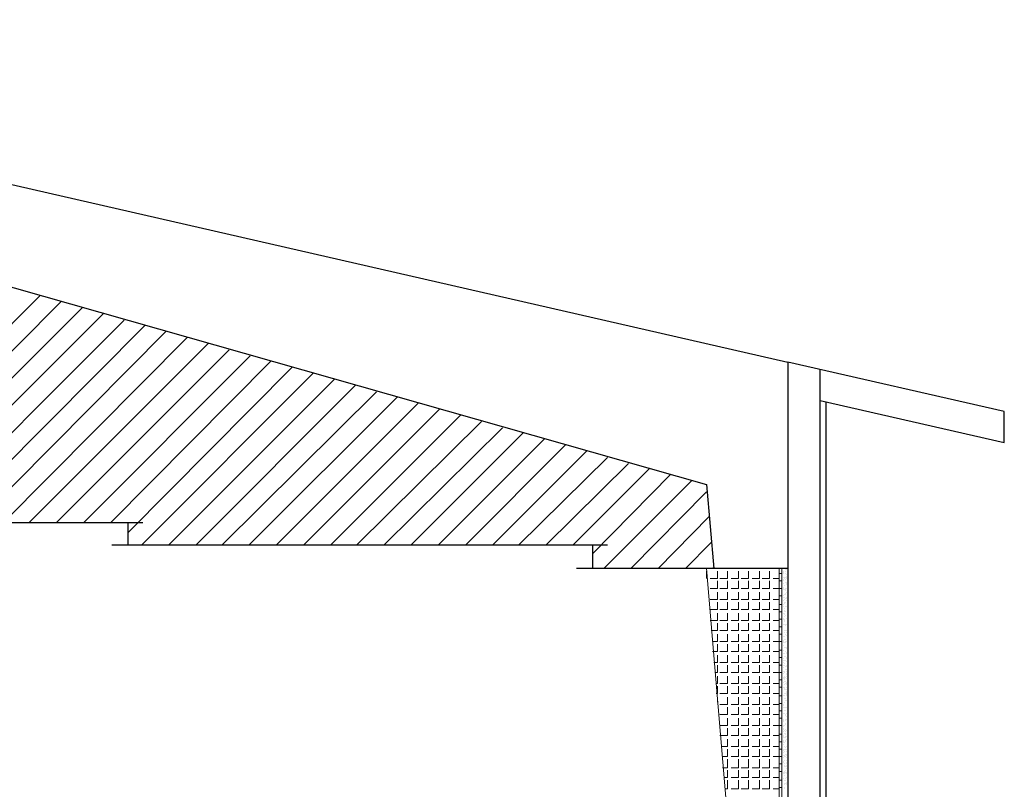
# Model space of a CAD drawing. Header units: metres. Extents: x 5.7 to 89.8, y 4 to 63.5.
# Tile 325 of 475: x 61.6 to 69.3, y 33.5 to 39.5. Entities that reach past the tile are written whole.
import ezdxf

# ---------------------------------------------------------------- set-up
doc = ezdxf.new("R2010")
doc.units = ezdxf.units.M
doc.header["$MEASUREMENT"] = 0
for name, color, linetype in [('PDF17_hatch-borshi', 7, 'Continuous'), ('PDF17_hatch-plan', 7, 'Continuous'), ('PDF17_kaff', 7, 'Continuous'), ('PDF17_wall', 7, 'Continuous')]:
    doc.layers.add(name, color=color, linetype=linetype)

msp = doc.modelspace()

# ---------------------------------------------------------------- linework, layer by layer
at = {"layer": 'PDF17_hatch-borshi', "lineweight": 18}
for points in [[(67.5372, 35.2181), (67.5372, 35.2181)], [(67.5468, 35.2181), (67.5468, 35.2181)], [(67.5468, 35.2181), (67.5468, 35.2181)], [(67.5661, 35.2277), (67.5661, 35.2277)], [(67.5661, 35.2181), (67.5661, 35.2181)], [(67.5757, 35.2277), (67.5757, 35.2277)], [(67.5372, 35.141), (67.5372, 35.141)], [(67.5468, 35.2085), (67.5468, 35.2085)], [(67.5468, 35.2085), (67.5468, 35.2085)], [(67.5468, 35.1988), (67.5468, 35.1988)], [(67.5468, 35.1699), (67.5468, 35.1699)], [(67.5468, 35.1507), (67.5468, 35.1507)], [(67.5468, 35.141), (67.5468, 35.141)], [(67.5564, 35.1699), (67.5564, 35.1699)], [(67.5564, 35.1603), (67.5564, 35.1603)], [(67.5661, 35.1988), (67.5661, 35.1988)], [(67.5661, 35.1699), (67.5661, 35.1699)], [(67.5661, 35.1507), (67.5661, 35.1507)], [(67.5757, 35.1892), (67.5757, 35.1892)], [(67.5757, 35.1796), (67.5757, 35.1796)], [(67.5757, 35.1699), (67.5757, 35.1699)], [(67.5757, 35.1603), (67.5757, 35.1603)], [(67.5853, 35.1796), (67.5853, 35.1796)], [(67.5372, 35.0736), (67.5372, 35.0736)], [(67.5372, 35.064), (67.5372, 35.064)], [(67.5468, 35.1218), (67.5468, 35.1218)], [(67.5468, 35.0929), (67.5468, 35.0929)], [(67.5468, 35.0833), (67.5468, 35.0833)], [(67.5468, 35.0736), (67.5468, 35.0736)], [(67.5564, 35.1025), (67.5564, 35.1025)], [(67.5564, 35.0736), (67.5564, 35.0736)], [(67.5661, 35.1314), (67.5661, 35.1314)], [(67.5661, 35.0833), (67.5661, 35.0833)], [(67.5661, 35.0736), (67.5661, 35.0736)], [(67.5661, 35.064), (67.5661, 35.064)], [(67.5757, 35.1314), (67.5757, 35.1314)], [(67.5757, 35.1218), (67.5757, 35.1218)], [(67.5757, 35.1121), (67.5757, 35.1121)], [(67.5757, 35.0833), (67.5757, 35.0833)], [(67.5853, 35.1314), (67.5853, 35.1314)], [(67.5853, 35.1218), (67.5853, 35.1218)], [(67.5372, 34.9869), (67.5372, 34.9869)], [(67.5468, 35.0255), (67.5468, 35.0255)], [(67.5468, 35.0158), (67.5468, 35.0158)], [(67.5468, 34.9869), (67.5468, 34.9869)], [(67.5564, 35.0351), (67.5564, 35.0351)], [(67.5564, 35.0351), (67.5564, 35.0351)], [(67.5564, 35.0158), (67.5564, 35.0158)], [(67.5564, 34.9966), (67.5564, 34.9966)], [(67.5661, 35.0447), (67.5661, 35.0447)], [(67.5661, 35.0351), (67.5661, 35.0351)], [(67.5661, 35.0062), (67.5661, 35.0062)], [(67.5757, 35.0544), (67.5757, 35.0544)], [(67.5757, 35.0158), (67.5757, 35.0158)], [(67.5757, 35.0062), (67.5757, 35.0062)], [(67.5757, 34.9869), (67.5757, 34.9869)], [(67.5853, 35.0351), (67.5853, 35.0351)], [(67.5853, 34.9869), (67.5853, 34.9869)], [(67.5372, 34.958), (67.5372, 34.958)], [(67.5372, 34.9484), (67.5372, 34.9484)], [(67.5372, 34.9388), (67.5372, 34.9388)], [(67.5372, 34.9195), (67.5372, 34.9195)], [(67.5468, 34.958), (67.5468, 34.958)], [(67.5468, 34.9388), (67.5468, 34.9388)], [(67.5564, 34.9773), (67.5564, 34.9773)], [(67.5564, 34.9677), (67.5564, 34.9677)], [(67.5564, 34.9292), (67.5564, 34.9292)], [(67.5564, 34.9099), (67.5564, 34.9099)], [(67.5661, 34.9773), (67.5661, 34.9773)], [(67.5661, 34.9388), (67.5661, 34.9388)], [(67.5661, 34.9388), (67.5661, 34.9388)], [(67.5757, 34.9388), (67.5757, 34.9388)], [(67.5853, 34.9484), (67.5853, 34.9484)], [(67.5853, 34.9292), (67.5853, 34.9292)], [(67.5372, 34.8906), (67.5372, 34.8906)], [(67.5372, 34.881), (67.5372, 34.881)], [(67.5372, 34.8425), (67.5372, 34.8425)], [(67.5372, 34.8425), (67.5372, 34.8425)], [(67.5372, 34.8328), (67.5372, 34.8328)], [(67.5468, 34.8906), (67.5468, 34.8906)], [(67.5468, 34.8521), (67.5468, 34.8521)], [(67.5468, 34.8425), (67.5468, 34.8425)], [(67.5564, 34.9003), (67.5564, 34.9003)], [(67.5564, 34.8906), (67.5564, 34.8906)], [(67.5564, 34.881), (67.5564, 34.881)], [(67.5564, 34.8617), (67.5564, 34.8617)], [(67.5564, 34.8425), (67.5564, 34.8425)], [(67.5564, 34.8328), (67.5564, 34.8328)], [(67.5661, 34.9003), (67.5661, 34.9003)], [(67.5661, 34.8714), (67.5661, 34.8714)], [(67.5661, 34.8714), (67.5661, 34.8714)], [(67.5757, 34.8521), (67.5757, 34.8521)], [(67.5853, 34.9003), (67.5853, 34.9003)], [(67.5372, 34.8136), (67.5372, 34.8136)], [(67.5372, 34.7751), (67.5372, 34.7751)], [(67.5372, 34.7751), (67.5372, 34.7751)], [(67.5372, 34.7751), (67.5372, 34.7751)], [(67.5372, 34.7558), (67.5372, 34.7558)], [(67.5468, 34.8039), (67.5468, 34.8039)], [(67.5564, 34.8232), (67.5564, 34.8232)], [(67.5564, 34.8039), (67.5564, 34.8039)], [(67.5564, 34.7558), (67.5564, 34.7558)], [(67.5564, 34.7558), (67.5564, 34.7558)], [(67.5661, 34.8039), (67.5661, 34.8039)], [(67.5661, 34.8039), (67.5661, 34.8039)], [(67.5661, 34.8039), (67.5661, 34.8039)], [(67.5661, 34.7943), (67.5661, 34.7943)], [(67.5661, 34.7943), (67.5661, 34.7943)], [(67.5661, 34.7558), (67.5661, 34.7558)], [(67.5661, 34.7558), (67.5661, 34.7558)], [(67.5757, 34.8039), (67.5757, 34.8039)], [(67.5757, 34.7558), (67.5757, 34.7558)], [(67.5853, 34.8232), (67.5853, 34.8232)], [(67.5372, 34.7462), (67.5372, 34.7462)], [(67.5372, 34.7076), (67.5372, 34.7076)], [(67.5372, 34.7076), (67.5372, 34.7076)], [(67.5372, 34.7076), (67.5372, 34.7076)], [(67.5468, 34.7076), (67.5468, 34.7076)], [(67.5468, 34.7076), (67.5468, 34.7076)], [(67.5468, 34.6787), (67.5468, 34.6787)], [(67.5564, 34.7365), (67.5564, 34.7365)], [(67.5564, 34.7076), (67.5564, 34.7076)], [(67.5564, 34.6884), (67.5564, 34.6884)], [(67.5661, 34.7269), (67.5661, 34.7269)], [(67.5661, 34.6884), (67.5661, 34.6884)], [(67.5661, 34.6884), (67.5661, 34.6884)], [(67.5757, 34.7365), (67.5757, 34.7365)], [(67.5757, 34.7173), (67.5757, 34.7173)], [(67.5372, 34.6402), (67.5372, 34.6402)], [(67.5372, 34.6113), (67.5372, 34.6113)], [(67.5468, 34.6691), (67.5468, 34.6691)], [(67.5468, 34.6595), (67.5468, 34.6595)], [(67.5468, 34.6402), (67.5468, 34.6402)], [(67.5468, 34.6017), (67.5468, 34.6017)], [(67.5468, 34.6017), (67.5468, 34.6017)], [(67.5564, 34.6595), (67.5564, 34.6595)], [(67.5564, 34.6595), (67.5564, 34.6595)], [(67.5564, 34.621), (67.5564, 34.621)], [(67.5564, 34.621), (67.5564, 34.621)], [(67.5661, 34.6691), (67.5661, 34.6691)], [(67.5661, 34.6595), (67.5661, 34.6595)], [(67.5661, 34.621), (67.5661, 34.621)], [(67.5661, 34.621), (67.5661, 34.621)], [(67.5661, 34.621), (67.5661, 34.621)], [(67.5757, 34.6691), (67.5757, 34.6691)], [(67.5757, 34.621), (67.5757, 34.621)], [(67.5757, 34.6113), (67.5757, 34.6113)], [(67.5372, 34.5728), (67.5372, 34.5728)], [(67.5372, 34.5728), (67.5372, 34.5728)], [(67.5372, 34.5343), (67.5372, 34.5343)], [(67.5468, 34.5728), (67.5468, 34.5728)], [(67.5468, 34.5343), (67.5468, 34.5343)], [(67.5468, 34.5246), (67.5468, 34.5246)], [(67.5468, 34.5246), (67.5468, 34.5246)], [(67.5564, 34.5728), (67.5564, 34.5728)], [(67.5564, 34.5535), (67.5564, 34.5535)], [(67.5564, 34.5535), (67.5564, 34.5535)], [(67.5564, 34.5246), (67.5564, 34.5246)], [(67.5661, 34.5921), (67.5661, 34.5921)], [(67.5661, 34.5535), (67.5661, 34.5535)], [(67.5661, 34.5246), (67.5661, 34.5246)], [(67.5757, 34.5824), (67.5757, 34.5824)], [(67.5757, 34.5728), (67.5757, 34.5728)], [(67.5757, 34.5439), (67.5757, 34.5439)], [(67.5757, 34.5343), (67.5757, 34.5343)], [(67.5372, 34.5054), (67.5372, 34.5054)], [(67.5372, 34.4765), (67.5372, 34.4765)], [(67.5372, 34.4476), (67.5372, 34.4476)], [(67.5468, 34.5054), (67.5468, 34.5054)], [(67.5468, 34.4861), (67.5468, 34.4861)], [(67.5468, 34.4669), (67.5468, 34.4669)], [(67.5564, 34.4957), (67.5564, 34.4957)], [(67.5564, 34.4861), (67.5564, 34.4861)], [(67.5564, 34.4861), (67.5564, 34.4861)], [(67.5661, 34.4765), (67.5661, 34.4765)], [(67.5661, 34.4476), (67.5661, 34.4476)], [(67.5757, 34.515), (67.5757, 34.515)], [(67.5757, 34.515), (67.5757, 34.515)], [(67.5757, 34.4861), (67.5757, 34.4861)], [(67.5757, 34.4765), (67.5757, 34.4765)], [(67.5757, 34.4765), (67.5757, 34.4765)], [(67.5757, 34.4476), (67.5757, 34.4476)], [(67.5372, 34.4283), (67.5372, 34.4283)], [(67.5468, 34.438), (67.5468, 34.438)], [(67.5468, 34.4187), (67.5468, 34.4187)], [(67.5468, 34.3898), (67.5468, 34.3898)], [(67.5468, 34.3802), (67.5468, 34.3802)], [(67.5564, 34.438), (67.5564, 34.438)], [(67.5564, 34.4283), (67.5564, 34.4283)], [(67.5564, 34.4283), (67.5564, 34.4283)], [(67.5564, 34.3994), (67.5564, 34.3994)], [(67.5564, 34.3898), (67.5564, 34.3898)], [(67.5564, 34.3802), (67.5564, 34.3802)], [(67.5564, 34.3705), (67.5564, 34.3705)], [(67.5661, 34.3898), (67.5661, 34.3898)], [(67.5757, 34.438), (67.5757, 34.438)], [(67.5757, 34.438), (67.5757, 34.438)], [(67.5757, 34.4187), (67.5757, 34.4187)], [(67.5757, 34.4091), (67.5757, 34.4091)], [(67.5757, 34.3994), (67.5757, 34.3994)], [(67.5757, 34.3802), (67.5757, 34.3802)], [(67.5372, 34.3513), (67.5372, 34.3513)], [(67.5372, 34.3416), (67.5372, 34.3416)], [(67.5372, 34.2935), (67.5372, 34.2935)], [(67.5468, 34.3513), (67.5468, 34.3513)], [(67.5468, 34.3128), (67.5468, 34.3128)], [(67.5564, 34.3609), (67.5564, 34.3609)], [(67.5564, 34.332), (67.5564, 34.332)], [(67.5564, 34.3128), (67.5564, 34.3128)], [(67.5564, 34.3031), (67.5564, 34.3031)], [(67.5564, 34.2935), (67.5564, 34.2935)], [(67.5564, 34.2935), (67.5564, 34.2935)], [(67.5661, 34.3609), (67.5661, 34.3609)], [(67.5661, 34.3416), (67.5661, 34.3416)], [(67.5661, 34.2935), (67.5661, 34.2935)], [(67.5757, 34.3513), (67.5757, 34.3513)], [(67.5757, 34.3416), (67.5757, 34.3416)], [(67.5757, 34.3416), (67.5757, 34.3416)], [(67.5757, 34.332), (67.5757, 34.332)], [(67.5757, 34.3128), (67.5757, 34.3128)], [(67.5757, 34.2935), (67.5757, 34.2935)], [(67.5468, 34.2453), (67.5468, 34.2453)], [(67.5468, 34.2453), (67.5468, 34.2453)], [(67.5468, 34.2453), (67.5468, 34.2453)], [(67.5564, 34.2646), (67.5564, 34.2646)], [(67.5564, 34.2453), (67.5564, 34.2453)], [(67.5564, 34.2261), (67.5564, 34.2261)], [(67.5661, 34.2646), (67.5661, 34.2646)], [(67.5661, 34.2261), (67.5661, 34.2261)], [(67.5757, 34.2839), (67.5757, 34.2839)], [(67.5757, 34.2742), (67.5757, 34.2742)], [(67.5757, 34.2646), (67.5757, 34.2646)], [(67.5757, 34.255), (67.5757, 34.255)], [(67.5757, 34.2453), (67.5757, 34.2453)], [(67.5853, 34.2164), (67.5853, 34.2164)], [(67.5853, 34.2164), (67.5853, 34.2164)], [(67.5372, 34.2068), (67.5372, 34.2068)], [(67.5372, 34.1972), (67.5372, 34.1972)], [(67.5372, 34.1779), (67.5372, 34.1779)], [(67.5372, 34.1779), (67.5372, 34.1779)], [(67.5372, 34.1394), (67.5372, 34.1394)], [(67.5468, 34.1779), (67.5468, 34.1779)], [(67.5468, 34.1683), (67.5468, 34.1683)], [(67.5468, 34.1587), (67.5468, 34.1587)], [(67.5564, 34.1972), (67.5564, 34.1972)], [(67.5564, 34.1972), (67.5564, 34.1972)], [(67.5564, 34.1587), (67.5564, 34.1587)], [(67.5564, 34.1587), (67.5564, 34.1587)], [(67.5661, 34.2068), (67.5661, 34.2068)], [(67.5661, 34.1587), (67.5661, 34.1587)], [(67.5757, 34.2068), (67.5757, 34.2068)], [(67.5757, 34.1587), (67.5757, 34.1587)], [(67.5853, 34.2068), (67.5853, 34.2068)], [(67.5853, 34.1587), (67.5853, 34.1587)], [(67.5853, 34.149), (67.5853, 34.149)], [(67.5372, 34.1105), (67.5372, 34.1105)], [(67.5372, 34.072), (67.5372, 34.072)], [(67.5372, 34.0623), (67.5372, 34.0623)], [(67.5468, 34.1105), (67.5468, 34.1105)], [(67.5468, 34.1105), (67.5468, 34.1105)], [(67.5468, 34.0623), (67.5468, 34.0623)], [(67.5564, 34.1298), (67.5564, 34.1298)], [(67.5564, 34.1105), (67.5564, 34.1105)], [(67.5661, 34.1298), (67.5661, 34.1298)], [(67.5661, 34.1298), (67.5661, 34.1298)], [(67.5661, 34.1009), (67.5661, 34.1009)], [(67.5661, 34.0912), (67.5661, 34.0912)], [(67.5661, 34.0912), (67.5661, 34.0912)], [(67.5661, 34.0912), (67.5661, 34.0912)], [(67.5661, 34.0623), (67.5661, 34.0623)], [(67.5757, 34.1105), (67.5757, 34.1105)], [(67.5757, 34.0816), (67.5757, 34.0816)], [(67.5757, 34.0623), (67.5757, 34.0623)], [(67.5372, 34.0431), (67.5372, 34.0431)], [(67.5372, 34.0335), (67.5372, 34.0335)], [(67.5372, 34.0142), (67.5372, 34.0142)], [(67.5468, 34.0527), (67.5468, 34.0527)], [(67.5468, 34.0431), (67.5468, 34.0431)], [(67.5468, 34.0142), (67.5468, 34.0142)], [(67.5468, 34.0046), (67.5468, 34.0046)], [(67.5468, 33.9949), (67.5468, 33.9949)], [(67.5468, 33.9853), (67.5468, 33.9853)], [(67.5564, 34.0142), (67.5564, 34.0142)], [(67.5661, 34.0527), (67.5661, 34.0527)], [(67.5661, 34.0335), (67.5661, 34.0335)], [(67.5661, 34.0238), (67.5661, 34.0238)], [(67.5661, 34.0238), (67.5661, 34.0238)], [(67.5661, 33.9853), (67.5661, 33.9853)], [(67.5372, 33.9275), (67.5372, 33.9275)], [(67.5468, 33.966), (67.5468, 33.966)], [(67.5468, 33.966), (67.5468, 33.966)], [(67.5468, 33.9371), (67.5468, 33.9371)], [(67.5468, 33.9275), (67.5468, 33.9275)], [(67.5468, 33.9179), (67.5468, 33.9179)], [(67.5564, 33.9757), (67.5564, 33.9757)], [(67.5564, 33.9564), (67.5564, 33.9564)], [(67.5564, 33.9179), (67.5564, 33.9179)], [(67.5661, 33.966), (67.5661, 33.966)], [(67.5661, 33.9564), (67.5661, 33.9564)], [(67.5661, 33.9468), (67.5661, 33.9468)], [(67.5661, 33.9275), (67.5661, 33.9275)], [(67.5661, 33.9179), (67.5661, 33.9179)], [(67.5757, 33.9757), (67.5757, 33.9757)], [(67.5757, 33.9757), (67.5757, 33.9757)], [(67.5757, 33.9275), (67.5757, 33.9275)], [(67.5757, 33.9082), (67.5757, 33.9082)], [(67.5372, 33.8794), (67.5372, 33.8794)], [(67.5372, 33.8601), (67.5372, 33.8601)], [(67.5372, 33.8601), (67.5372, 33.8601)], [(67.5468, 33.8986), (67.5468, 33.8986)], [(67.5468, 33.889), (67.5468, 33.889)], [(67.5468, 33.8794), (67.5468, 33.8794)], [(67.5468, 33.8697), (67.5468, 33.8697)], [(67.5468, 33.8312), (67.5468, 33.8312)], [(67.5564, 33.8794), (67.5564, 33.8794)], [(67.5564, 33.8505), (67.5564, 33.8505)], [(67.5564, 33.8312), (67.5564, 33.8312)], [(67.5661, 33.8986), (67.5661, 33.8986)], [(67.5661, 33.889), (67.5661, 33.889)], [(67.5661, 33.8408), (67.5661, 33.8408)], [(67.5661, 33.8312), (67.5661, 33.8312)], [(67.5661, 33.8312), (67.5661, 33.8312)], [(67.5757, 33.8505), (67.5757, 33.8505)], [(67.5757, 33.8312), (67.5757, 33.8312)], [(67.5757, 33.8312), (67.5757, 33.8312)], [(67.5372, 33.8023), (67.5372, 33.8023)], [(67.5372, 33.7541), (67.5372, 33.7541)], [(67.5468, 33.8216), (67.5468, 33.8216)], [(67.5468, 33.8023), (67.5468, 33.8023)], [(67.5468, 33.783), (67.5468, 33.783)], [(67.5468, 33.7638), (67.5468, 33.7638)], [(67.5564, 33.8119), (67.5564, 33.8119)], [(67.5564, 33.783), (67.5564, 33.783)], [(67.5564, 33.7734), (67.5564, 33.7734)], [(67.5661, 33.7927), (67.5661, 33.7927)], [(67.5661, 33.7734), (67.5661, 33.7734)], [(67.5757, 33.8119), (67.5757, 33.8119)], [(67.5757, 33.7927), (67.5757, 33.7927)], [(67.5757, 33.7927), (67.5757, 33.7927)], [(67.5757, 33.783), (67.5757, 33.783)], [(67.5757, 33.7638), (67.5757, 33.7638)], [(67.5372, 33.7349), (67.5372, 33.7349)], [(67.5372, 33.7349), (67.5372, 33.7349)], [(67.5372, 33.6771), (67.5372, 33.6771)], [(67.5468, 33.7349), (67.5468, 33.7349)], [(67.5468, 33.7253), (67.5468, 33.7253)], [(67.5564, 33.7445), (67.5564, 33.7445)], [(67.5564, 33.7156), (67.5564, 33.7156)], [(67.5564, 33.706), (67.5564, 33.706)], [(67.5564, 33.6964), (67.5564, 33.6964)], [(67.5564, 33.6964), (67.5564, 33.6964)], [(67.5661, 33.6964), (67.5661, 33.6964)], [(67.5757, 33.7445), (67.5757, 33.7445)], [(67.5757, 33.7253), (67.5757, 33.7253)], [(67.5757, 33.7156), (67.5757, 33.7156)], [(67.5757, 33.706), (67.5757, 33.706)], [(67.5757, 33.6964), (67.5757, 33.6964)], [(67.5757, 33.6964), (67.5757, 33.6964)], [(67.5757, 33.6771), (67.5757, 33.6771)], [(67.5853, 33.7253), (67.5853, 33.7253)], [(67.5372, 33.6675), (67.5372, 33.6675)], [(67.5468, 33.6482), (67.5468, 33.6482)], [(67.5468, 33.6386), (67.5468, 33.6386)], [(67.5564, 33.6578), (67.5564, 33.6578)], [(67.5564, 33.6578), (67.5564, 33.6578)], [(67.5564, 33.6482), (67.5564, 33.6482)], [(67.5564, 33.6386), (67.5564, 33.6386)], [(67.5564, 33.6289), (67.5564, 33.6289)], [(67.5661, 33.6675), (67.5661, 33.6675)], [(67.5661, 33.6482), (67.5661, 33.6482)], [(67.5757, 33.6482), (67.5757, 33.6482)], [(67.5757, 33.6482), (67.5757, 33.6482)], [(67.5757, 33.6386), (67.5757, 33.6386)], [(67.5757, 33.6097), (67.5757, 33.6097)], [(67.5853, 33.6193), (67.5853, 33.6193)], [(67.5372, 33.6), (67.5372, 33.6)], [(67.5372, 33.6), (67.5372, 33.6)], [(67.5372, 33.5712), (67.5372, 33.5712)], [(67.5372, 33.5423), (67.5372, 33.5423)], [(67.5468, 33.6), (67.5468, 33.6)], [(67.5564, 33.5904), (67.5564, 33.5904)], [(67.5564, 33.5904), (67.5564, 33.5904)], [(67.5564, 33.5615), (67.5564, 33.5615)], [(67.5564, 33.5519), (67.5564, 33.5519)], [(67.5564, 33.5326), (67.5564, 33.5326)], [(67.5661, 33.6), (67.5661, 33.6)], [(67.5661, 33.6), (67.5661, 33.6)], [(67.5661, 33.5904), (67.5661, 33.5904)], [(67.5661, 33.5615), (67.5661, 33.5615)], [(67.5757, 33.5712), (67.5757, 33.5712)], [(67.5757, 33.5712), (67.5757, 33.5712)], [(67.5757, 33.5615), (67.5757, 33.5615)], [(67.5757, 33.5519), (67.5757, 33.5519)], [(67.5853, 33.5423), (67.5853, 33.5423)], [(67.5564, 33.523), (67.5564, 33.523)], [(67.5564, 33.523), (67.5564, 33.523)]]:
    msp.add_lwpolyline(points, dxfattribs=at)
at = {"layer": 'PDF17_hatch-plan', "lineweight": 18}
for points in [[(59.996, 35.5937), (61.7585, 37.3658)], [(60.2078, 35.5937), (61.9222, 37.3177)], [(60.4101, 35.5937), (62.0859, 37.2695)], [(60.622, 35.5937), (62.2497, 37.2214)], [(60.8339, 35.5937), (62.4134, 37.1732)], [(61.0458, 35.5937), (62.5771, 37.1347)], [(61.2576, 35.5937), (62.7408, 37.0865)], [(61.4695, 35.5937), (62.9046, 37.0384)], [(61.6718, 35.5937), (63.0683, 36.9902)], [(61.8837, 35.5937), (63.232, 36.9421)], [(62.0956, 35.5937), (63.3958, 36.8939)], [(62.3074, 35.5937), (63.5595, 36.8554)], [(62.4423, 35.5167), (63.7232, 36.8072)], [(62.5482, 35.4203), (63.887, 36.7591)], [(62.7601, 35.4203), (64.0507, 36.7109)], [(62.972, 35.4203), (64.2144, 36.6628)], [(63.1743, 35.4203), (64.3782, 36.6146)], [(63.3861, 35.4203), (64.5419, 36.5761)], [(63.598, 35.4203), (64.7056, 36.5279)], [(63.8099, 35.4203), (64.8693, 36.4798)], [(64.0218, 35.4203), (65.0331, 36.4316)], [(64.2241, 35.4203), (65.1968, 36.3835)], [(64.4359, 35.4203), (65.3605, 36.3353)], [(64.6478, 35.4203), (65.5243, 36.2968)], [(64.8597, 35.4203), (65.688, 36.2486)], [(65.0716, 35.4203), (65.8517, 36.2005)], [(65.2835, 35.4203), (66.0155, 36.1523)], [(65.4857, 35.4203), (66.1792, 36.1042)], [(65.6976, 35.4203), (66.3429, 36.056)], [(65.9095, 35.4203), (66.5066, 36.0175)], [(66.0636, 35.3529), (66.6704, 35.9693)], [(66.1503, 35.2374), (66.8341, 35.9212)], [(66.3622, 35.2374), (66.9497, 35.8345)], [(66.5741, 35.2374), (66.9689, 35.6419)], [(66.786, 35.2374), (66.9882, 35.4396)], [(66.9497, 35.1603), (66.9497, 35.2181)], [(66.9786, 35.1603), (67.0364, 35.1603), (67.0364, 35.2181)], [(66.9882, 35.2374), (67.0075, 35.247)], [(67.0556, 35.1603), (67.1134, 35.1603), (67.1134, 35.2181)], [(67.1423, 35.1603), (67.2001, 35.1603), (67.2001, 35.2181)], [(67.2194, 35.1603), (67.2771, 35.1603), (67.2771, 35.2181)], [(67.306, 35.1603), (67.3638, 35.1603), (67.3638, 35.2181)], [(67.3831, 35.1603), (67.4409, 35.1603), (67.4409, 35.2181)], [(66.9497, 35.1603), (66.9497, 35.1603)], [(66.9786, 35.0833), (67.0364, 35.0833), (67.0364, 35.141)], [(67.0556, 35.0833), (67.1134, 35.0833), (67.1134, 35.141)], [(67.1423, 35.0833), (67.2001, 35.0833), (67.2001, 35.141)], [(67.2194, 35.0833), (67.2771, 35.0833), (67.2771, 35.141)], [(67.306, 35.0833), (67.3638, 35.0833), (67.3638, 35.141)], [(67.3831, 35.0833), (67.4409, 35.0833), (67.4409, 35.141)], [(67.5179, 35.1603), (67.4698, 35.1603)], [(67.5179, 35.0833), (67.4698, 35.0833)], [(66.9786, 34.9966), (67.0364, 34.9966), (67.0364, 35.0544)], [(67.0556, 34.9966), (67.1134, 34.9966), (67.1134, 35.0544)], [(67.1423, 34.9966), (67.2001, 34.9966), (67.2001, 35.0544)], [(67.2194, 34.9966), (67.2771, 34.9966), (67.2771, 35.0544)], [(67.306, 34.9966), (67.3638, 34.9966), (67.3638, 35.0544)], [(67.3831, 34.9966), (67.4409, 34.9966), (67.4409, 35.0544)], [(67.5179, 34.9966), (67.4698, 34.9966)], [(66.9786, 34.9195), (67.0364, 34.9195), (67.0364, 34.9773)], [(67.0556, 34.9195), (67.1134, 34.9195), (67.1134, 34.9773)], [(67.1423, 34.9195), (67.2001, 34.9195), (67.2001, 34.9773)], [(67.2194, 34.9195), (67.2771, 34.9195), (67.2771, 34.9773)], [(67.306, 34.9195), (67.3638, 34.9195), (67.3638, 34.9773)], [(67.3831, 34.9195), (67.4409, 34.9195), (67.4409, 34.9773)], [(67.5179, 34.9195), (67.4698, 34.9195)], [(66.9786, 34.8328), (67.0364, 34.8328), (67.0364, 34.8906)], [(67.0556, 34.8328), (67.1134, 34.8328), (67.1134, 34.8906)], [(67.1423, 34.8328), (67.2001, 34.8328), (67.2001, 34.8906)], [(67.2194, 34.8328), (67.2771, 34.8328), (67.2771, 34.8906)], [(67.306, 34.8328), (67.3638, 34.8328), (67.3638, 34.8906)], [(67.3831, 34.8328), (67.4409, 34.8328), (67.4409, 34.8906)], [(67.5179, 34.8328), (67.4698, 34.8328)], [(66.9882, 34.7558), (67.0364, 34.7558), (67.0364, 34.8136)], [(67.0556, 34.7558), (67.1134, 34.7558), (67.1134, 34.8136)], [(67.1423, 34.7558), (67.2001, 34.7558), (67.2001, 34.8136)], [(67.2194, 34.7558), (67.2771, 34.7558), (67.2771, 34.8136)], [(67.306, 34.7558), (67.3638, 34.7558), (67.3638, 34.8136)], [(67.3831, 34.7558), (67.4409, 34.7558), (67.4409, 34.8136)], [(67.5179, 34.7558), (67.4698, 34.7558)], [(66.9978, 34.6691), (67.0364, 34.6691), (67.0364, 34.7269)], [(67.0556, 34.6691), (67.1134, 34.6691), (67.1134, 34.7269)], [(67.1423, 34.6691), (67.2001, 34.6691), (67.2001, 34.7269)], [(67.2194, 34.6691), (67.2771, 34.6691), (67.2771, 34.7269)], [(67.306, 34.6691), (67.3638, 34.6691), (67.3638, 34.7269)], [(67.3831, 34.6691), (67.4409, 34.6691), (67.4409, 34.7269)], [(66.9978, 34.5921), (67.0364, 34.5921), (67.0364, 34.6498)], [(67.0556, 34.5921), (67.1134, 34.5921), (67.1134, 34.6498)], [(67.1423, 34.5921), (67.2001, 34.5921), (67.2001, 34.6498)], [(67.2194, 34.5921), (67.2771, 34.5921), (67.2771, 34.6498)], [(67.306, 34.5921), (67.3638, 34.5921), (67.3638, 34.6498)], [(67.3831, 34.5921), (67.4409, 34.5921), (67.4409, 34.6498)], [(67.5179, 34.6691), (67.4698, 34.6691)], [(67.0075, 34.5054), (67.0364, 34.5054), (67.0364, 34.5632)], [(67.0556, 34.5054), (67.1134, 34.5054), (67.1134, 34.5632)], [(67.1423, 34.5054), (67.2001, 34.5054), (67.2001, 34.5632)], [(67.2194, 34.5054), (67.2771, 34.5054), (67.2771, 34.5632)], [(67.306, 34.5054), (67.3638, 34.5054), (67.3638, 34.5632)], [(67.3831, 34.5054), (67.4409, 34.5054), (67.4409, 34.5632)], [(67.5179, 34.5921), (67.4698, 34.5921)], [(67.0171, 34.4283), (67.0364, 34.4283), (67.0364, 34.4861)], [(67.0556, 34.4283), (67.1134, 34.4283), (67.1134, 34.4861)], [(67.1423, 34.4283), (67.2001, 34.4283), (67.2001, 34.4861)], [(67.2194, 34.4283), (67.2771, 34.4283), (67.2771, 34.4861)], [(67.306, 34.4283), (67.3638, 34.4283), (67.3638, 34.4861)], [(67.3831, 34.4283), (67.4409, 34.4283), (67.4409, 34.4861)], [(67.5179, 34.5054), (67.4698, 34.5054)], [(67.0267, 34.3416), (67.0364, 34.3416), (67.0364, 34.3994)], [(67.0556, 34.3416), (67.1134, 34.3416), (67.1134, 34.3994)], [(67.1423, 34.3416), (67.2001, 34.3416), (67.2001, 34.3994)], [(67.2194, 34.3416), (67.2771, 34.3416), (67.2771, 34.3994)], [(67.306, 34.3416), (67.3638, 34.3416), (67.3638, 34.3994)], [(67.3831, 34.3416), (67.4409, 34.3416), (67.4409, 34.3994)], [(67.5179, 34.4283), (67.4698, 34.4283)], [(67.0267, 34.2646), (67.0364, 34.2646), (67.0364, 34.3224)], [(67.0556, 34.2646), (67.1134, 34.2646), (67.1134, 34.3224)], [(67.1423, 34.2646), (67.2001, 34.2646), (67.2001, 34.3224)], [(67.2194, 34.2646), (67.2771, 34.2646), (67.2771, 34.3224)], [(67.306, 34.2646), (67.3638, 34.2646), (67.3638, 34.3224)], [(67.3831, 34.2646), (67.4409, 34.2646), (67.4409, 34.3224)], [(67.5179, 34.3416), (67.4698, 34.3416)], [(67.0364, 34.1972), (67.0364, 34.2357)], [(67.0556, 34.1779), (67.1134, 34.1779), (67.1134, 34.2357)], [(67.1423, 34.1779), (67.2001, 34.1779), (67.2001, 34.2357)], [(67.2194, 34.1779), (67.2771, 34.1779), (67.2771, 34.2357)], [(67.306, 34.1779), (67.3638, 34.1779), (67.3638, 34.2357)], [(67.3831, 34.1779), (67.4409, 34.1779), (67.4409, 34.2357)], [(67.5179, 34.2646), (67.4698, 34.2646)], [(67.0556, 34.1009), (67.1134, 34.1009), (67.1134, 34.1587)], [(67.1423, 34.1009), (67.2001, 34.1009), (67.2001, 34.1587)], [(67.2194, 34.1009), (67.2771, 34.1009), (67.2771, 34.1587)], [(67.306, 34.1009), (67.3638, 34.1009), (67.3638, 34.1587)], [(67.3831, 34.1009), (67.4409, 34.1009), (67.4409, 34.1587)], [(67.5179, 34.1779), (67.4698, 34.1779)], [(67.0556, 34.0142), (67.1134, 34.0142), (67.1134, 34.072)], [(67.1423, 34.0142), (67.2001, 34.0142), (67.2001, 34.072)], [(67.2194, 34.0142), (67.2771, 34.0142), (67.2771, 34.072)], [(67.306, 34.0142), (67.3638, 34.0142), (67.3638, 34.072)], [(67.3831, 34.0142), (67.4409, 34.0142), (67.4409, 34.072)], [(67.5179, 34.1009), (67.4698, 34.1009)], [(67.0556, 33.9371), (67.1134, 33.9371), (67.1134, 33.9949)], [(67.1423, 33.9371), (67.2001, 33.9371), (67.2001, 33.9949)], [(67.2194, 33.9371), (67.2771, 33.9371), (67.2771, 33.9949)], [(67.306, 33.9371), (67.3638, 33.9371), (67.3638, 33.9949)], [(67.3831, 33.9371), (67.4409, 33.9371), (67.4409, 33.9949)], [(67.5179, 34.0142), (67.4698, 34.0142)], [(67.0653, 33.8505), (67.1134, 33.8505), (67.1134, 33.9082)], [(67.1423, 33.8505), (67.2001, 33.8505), (67.2001, 33.9082)], [(67.2194, 33.8505), (67.2771, 33.8505), (67.2771, 33.9082)], [(67.306, 33.8505), (67.3638, 33.8505), (67.3638, 33.9082)], [(67.3831, 33.8505), (67.4409, 33.8505), (67.4409, 33.9082)], [(67.5179, 33.9371), (67.4698, 33.9371)], [(67.0749, 33.7734), (67.1134, 33.7734), (67.1134, 33.8312)], [(67.1423, 33.7734), (67.2001, 33.7734), (67.2001, 33.8312)], [(67.2194, 33.7734), (67.2771, 33.7734), (67.2771, 33.8312)], [(67.306, 33.7734), (67.3638, 33.7734), (67.3638, 33.8312)], [(67.3831, 33.7734), (67.4409, 33.7734), (67.4409, 33.8312)], [(67.5179, 33.8505), (67.4698, 33.8505)], [(67.0749, 33.6867), (67.1134, 33.6867), (67.1134, 33.7541)], [(67.1423, 33.6867), (67.2001, 33.6867), (67.2001, 33.7541)], [(67.2194, 33.6867), (67.2771, 33.6867), (67.2771, 33.7541)], [(67.306, 33.6867), (67.3638, 33.6867), (67.3638, 33.7541)], [(67.3831, 33.6867), (67.4409, 33.6867), (67.4409, 33.7541)], [(67.5179, 33.7734), (67.4698, 33.7734)], [(67.5179, 33.6867), (67.4698, 33.6867)], [(67.0845, 33.6097), (67.1134, 33.6097), (67.1134, 33.6675)], [(67.1423, 33.6097), (67.2001, 33.6097), (67.2001, 33.6675)], [(67.2194, 33.6097), (67.2771, 33.6097), (67.2771, 33.6675)], [(67.306, 33.6097), (67.3638, 33.6097), (67.3638, 33.6675)], [(67.3831, 33.6097), (67.4409, 33.6097), (67.4409, 33.6675)], [(67.5179, 33.6097), (67.4698, 33.6097)], [(67.0941, 33.523), (67.1134, 33.523), (67.1134, 33.5904)], [(67.1423, 33.523), (67.2001, 33.523), (67.2001, 33.5904)], [(67.2194, 33.523), (67.2771, 33.523), (67.2771, 33.5904)], [(67.306, 33.523), (67.3638, 33.523), (67.3638, 33.5904)], [(67.3831, 33.523), (67.4409, 33.523), (67.4409, 33.5904)], [(67.5179, 33.523), (67.4698, 33.523)]]:
    msp.add_lwpolyline(points, dxfattribs=at)
at = {"layer": 'PDF17_kaff', "lineweight": 20}
for points in [[(66.9497, 35.2374), (67.2964, 31.1441)], [(67.5372, 35.2374), (67.5372, 31.1537), (67.5179, 31.1537), (67.5179, 35.2374)], [(67.5179, 35.1988), (67.5372, 35.1988)], [(67.5179, 35.141), (67.5372, 35.141)], [(67.5179, 35.0833), (67.5372, 35.0833)], [(67.5179, 35.0255), (67.5372, 35.0255)], [(67.5179, 34.958), (67.5372, 34.958)], [(67.5179, 34.9003), (67.5372, 34.9003)], [(67.5179, 34.8425), (67.5372, 34.8425)], [(67.5179, 34.7847), (67.5372, 34.7847)], [(67.5179, 34.7269), (67.5372, 34.7269)], [(67.5179, 34.6691), (67.5372, 34.6691)], [(67.5179, 34.6017), (67.5372, 34.6017)], [(67.5179, 34.5439), (67.5372, 34.5439)], [(67.5179, 34.4861), (67.5372, 34.4861)], [(67.5179, 34.4283), (67.5372, 34.4283)], [(67.5179, 34.3705), (67.5372, 34.3705)], [(67.5179, 34.3128), (67.5372, 34.3128)], [(67.5179, 34.2453), (67.5372, 34.2453)], [(67.5179, 34.1875), (67.5372, 34.1875)], [(67.5179, 34.1298), (67.5372, 34.1298)], [(67.5179, 34.072), (67.5372, 34.072)], [(67.5179, 34.0142), (67.5372, 34.0142)], [(67.5179, 33.9468), (67.5372, 33.9468)], [(67.5179, 33.889), (67.5372, 33.889)], [(67.5179, 33.8312), (67.5372, 33.8312)], [(67.5179, 33.7734), (67.5372, 33.7734)], [(67.5179, 33.7156), (67.5372, 33.7156)], [(67.5179, 33.6578), (67.5372, 33.6578)], [(67.5179, 33.5904), (67.5372, 33.5904)], [(67.5179, 33.5326), (67.5372, 33.5326)]]:
    msp.add_lwpolyline(points, dxfattribs=at)
at = {"layer": 'PDF17_wall', "lineweight": 25}
for points in [[(44.2875, 35.0062), (44.2875, 36.865), (55.9316, 39.5136), (67.5853, 36.8458)], [(45.1158, 35.2374), (45.1735, 35.8923), (55.9316, 39.0224), (66.9497, 35.8923), (67.0075, 35.2374)], [(67.8358, 36.5472), (69.2708, 36.2197), (69.2708, 36.4605), (67.5853, 36.8458), (67.5853, 30.8359)], [(67.8358, 30.8359), (67.8358, 36.788)], [(67.8839, 30.8359), (67.8839, 36.5376)], [(62.5579, 35.5937), (59.707, 35.5937)], [(62.4423, 35.5937), (62.4423, 35.4203)], [(66.1792, 35.4203), (62.3171, 35.4203)], [(66.0636, 35.4203), (66.0636, 35.2374)], [(67.5853, 35.2374), (65.9384, 35.2374)]]:
    msp.add_lwpolyline(points, dxfattribs=at)

doc.saveas('drawing.dxf')
